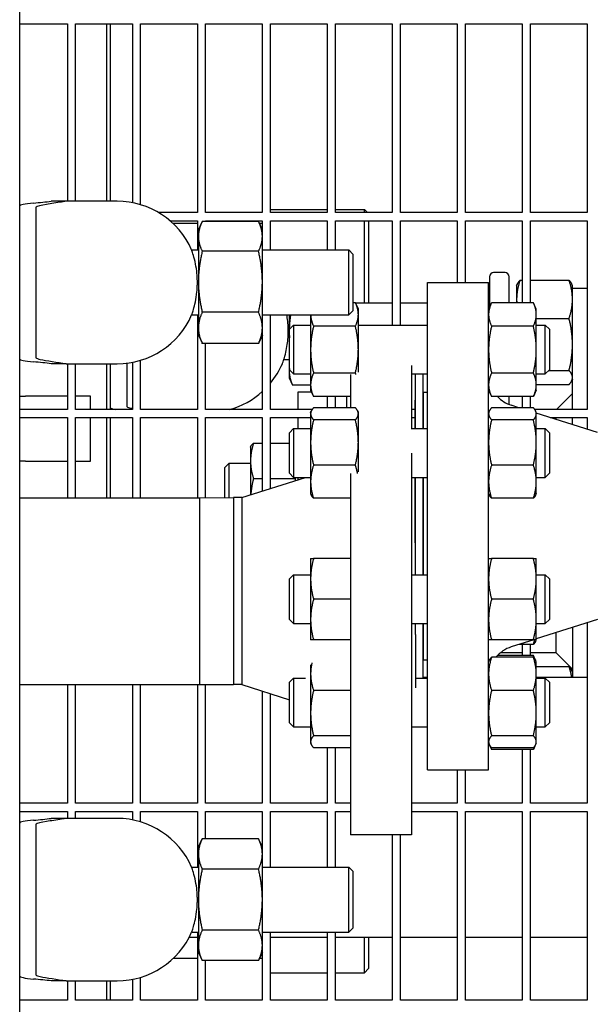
# Model space of a CAD drawing. Header units: inches. Extents: x 18 to 846, y -44 to 561.
# Tile 608 of 637: x 532.71 to 541.51, y 458.73 to 473.88. Entities that reach past the tile are written whole.
import ezdxf

# ---------------------------------------------------------------- set-up
doc = ezdxf.new("R2010")
doc.units = ezdxf.units.IN
doc.header["$LTSCALE"] = 24
doc.header["$MEASUREMENT"] = 0
doc.layers.add('Visible (ANSI)', color=7, linetype='Continuous', lineweight=30)

msp = doc.modelspace()

# ---------------------------------------------------------------- linework, layer by layer
at = {"layer": 'Visible (ANSI)'}
for p, q in [((532.71228, 455.14918), (532.71228, 475.0241)), ((532.71228, 473.81918), (533.44593, 473.81918)), ((533.44593, 473.81918), (533.44593, 471.08668)), ((533.57093, 471.08668), (533.57093, 473.81918)), ((533.57093, 473.81918), (534.44593, 473.81918)), ((534.0477, 473.81917), (534.0477, 471.08666)), ((534.1102, 471.08666), (534.1102, 473.81918)), ((534.44593, 473.81918), (534.44593, 471.06465)), ((534.57093, 471.03413), (534.57093, 473.81918)), ((534.57093, 473.81918), (535.44593, 473.81918)), ((535.44593, 473.81918), (535.44593, 470.91293)), ((535.57093, 470.91293), (535.57093, 473.81918)), ((535.57093, 473.81918), (536.44593, 473.81918)), ((536.44593, 473.81918), (536.44593, 470.91293)), ((536.57093, 470.91293), (536.57093, 473.81918)), ((536.57093, 473.81918), (537.44593, 473.81918)), ((537.44593, 473.81918), (537.44593, 470.91293)), ((537.57093, 470.91293), (537.57093, 473.81918)), ((537.57093, 473.81918), (538.44593, 473.81918)), ((538.44593, 473.81918), (538.44593, 470.91293)), ((538.57093, 470.91293), (538.57093, 473.81918)), ((538.57093, 473.81918), (539.44593, 473.81918)), ((539.44593, 473.81918), (539.44593, 470.91293)), ((539.57093, 470.91293), (539.57093, 473.81918)), ((539.57093, 473.81918), (540.44593, 473.81918)), ((540.44593, 473.81918), (540.44593, 470.91293)), ((540.57093, 470.91293), (540.57093, 473.81918)), ((540.57093, 473.81918), (541.44593, 473.81918)), ((541.44593, 473.81918), (541.44593, 470.91293)), ((533.42534, 471.08668), (533.19902, 471.08668)), ((533.96228, 471.08668), (533.42534, 471.08668)), ((534.21228, 471.08668), (533.96228, 471.08668)), ((532.96228, 470.98963), (532.96228, 470.64967)), ((535.44593, 470.91293), (534.84803, 470.91293)), ((536.44593, 470.91293), (535.57093, 470.91293)), ((536.57093, 470.96168), (537.44593, 470.96168)), ((537.44593, 470.91293), (536.57093, 470.91293)), ((537.57093, 470.96168), (538.01716, 470.96168)), ((538.44593, 470.91293), (537.57093, 470.91293)), ((538.01716, 470.91293), (538.01716, 470.96168)), ((538.06591, 470.91293), (538.01716, 470.96168)), ((539.44593, 470.91293), (538.57093, 470.91293)), ((540.44593, 470.91293), (539.57093, 470.91293)), ((541.44593, 470.91293), (540.57093, 470.91293)), ((535.02322, 470.78793), (535.44593, 470.78793)), ((535.44593, 470.78793), (535.44593, 470.33668)), ((535.46228, 470.64918), (535.51765, 470.76794)), ((536.38766, 470.7748), (535.52089, 470.7748)), ((535.57093, 470.7748), (535.57093, 470.78793)), ((535.57093, 470.78793), (536.44593, 470.78793)), ((536.44628, 470.64918), (536.3909, 470.76794)), ((536.44593, 470.78793), (536.44593, 470.64993)), ((536.57093, 470.33668), (536.57093, 470.78793)), ((536.57093, 470.78793), (537.44593, 470.78793)), ((537.44593, 470.78793), (537.44593, 470.33668)), ((537.57093, 470.33668), (537.57093, 470.78793)), ((537.57093, 470.78793), (538.44593, 470.78793)), ((538.01716, 469.52418), (538.01716, 470.78793)), ((538.07966, 470.78793), (538.07966, 469.52418)), ((538.44593, 470.78793), (538.44593, 469.17789)), ((538.57093, 469.17789), (538.57093, 470.78793)), ((538.57093, 470.78793), (539.44593, 470.78793)), ((539.44593, 470.78793), (539.44593, 469.83668)), ((539.57093, 469.83668), (539.57093, 470.78793)), ((539.57093, 470.78793), (540.44593, 470.78793)), ((540.44593, 470.78793), (540.44593, 469.52458)), ((540.57093, 469.52458), (540.57093, 470.78793)), ((540.57093, 470.78793), (541.44593, 470.78793)), ((541.44593, 470.78793), (541.44593, 467.88168)), ((532.96228, 470.64967), (532.96228, 469.02369)), ((535.44593, 470.74418), (535.07189, 470.74418)), ((535.46228, 470.64918), (535.46228, 470.54557)), ((536.44593, 470.74291), (536.40204, 470.74406)), ((536.44628, 470.54557), (536.44628, 470.64918)), ((535.46228, 470.54557), (535.46228, 469.84729)), ((536.44628, 469.84729), (536.44628, 470.54557)), ((535.35792, 470.33668), (535.46228, 470.33668)), ((536.38766, 470.31635), (535.52089, 470.31635)), ((536.44628, 470.33668), (537.77478, 470.33668)), ((537.77478, 469.33668), (537.77478, 470.33668)), ((537.83728, 470.27418), (537.77478, 470.33668)), ((537.83728, 470.27418), (537.83728, 469.39918)), ((535.46228, 469.84729), (535.46228, 469.1384)), ((536.44628, 469.1384), (536.44628, 469.84729)), ((539.94343, 469.92543), (539.94343, 469.46006)), ((540.18093, 469.98793), (540.00593, 469.98793)), ((540.24343, 469.52461), (540.24343, 469.92543)), ((540.4113, 469.86963), (540.44593, 469.86963)), ((540.57093, 469.86963), (541.16656, 469.86963)), ((538.98843, 462.33668), (538.98843, 469.83668)), ((538.98843, 469.83668), (539.92843, 469.83668)), ((539.92843, 462.33668), (539.92843, 469.83668)), ((540.35943, 469.78669), (540.37126, 469.81206)), ((540.35943, 469.78669), (540.35943, 469.5761)), ((541.21843, 469.78669), (541.2066, 469.81206)), ((541.21843, 469.68562), (541.21843, 469.78669)), ((541.44593, 469.74242), (541.21843, 469.74242)), ((540.35943, 469.5761), (540.35943, 469.52458)), ((541.21843, 469.44953), (541.21843, 469.68562)), ((537.83728, 469.39918), (537.77478, 469.33668)), ((537.87834, 469.52458), (537.83728, 469.52458)), ((537.92343, 469.42789), (537.87834, 469.52458)), ((537.87853, 469.52418), (538.44593, 469.52418)), ((537.92343, 469.34415), (537.92343, 469.42789)), ((538.57093, 469.52418), (538.98843, 469.52418)), ((539.92843, 469.42789), (539.97352, 469.52458)), ((540.61734, 469.52458), (539.97352, 469.52458)), ((540.66243, 469.42789), (540.61734, 469.52458)), ((540.66243, 469.34415), (540.66243, 469.42789)), ((541.21843, 467.88168), (541.21843, 469.44953)), ((535.35792, 469.33668), (535.46228, 469.33668)), ((535.44593, 469.33668), (535.44593, 467.88168)), ((536.38766, 469.37823), (535.52089, 469.37823)), ((536.44628, 469.33668), (537.77478, 469.33668)), ((536.57093, 467.88168), (536.57093, 469.33668)), ((536.8602, 469.33668), (536.8602, 469.08668)), ((537.18943, 469.33668), (537.18943, 468.80289)), ((537.92343, 468.80289), (537.92343, 469.34415)), ((540.66243, 468.80289), (540.66243, 469.34415)), ((540.66243, 469.28257), (541.16656, 469.28257)), ((535.46228, 469.1384), (535.46228, 469.02418)), ((536.44628, 469.02418), (536.44628, 469.1384)), ((536.8602, 469.08668), (536.8602, 468.46401)), ((536.86343, 469.11539), (536.92593, 469.17789)), ((536.86343, 468.49039), (536.86343, 469.11539)), ((536.92593, 469.17789), (536.92593, 468.42789)), ((536.92593, 469.17789), (537.18943, 469.17789)), ((537.87834, 469.16373), (537.23452, 469.16373)), ((537.92343, 469.17789), (538.98843, 469.17789)), ((540.61734, 469.16373), (539.97352, 469.16373)), ((540.66243, 469.17789), (540.80093, 469.17789)), ((540.80093, 468.42789), (540.80093, 469.17789)), ((540.86343, 469.11539), (540.80093, 469.17789)), ((540.86343, 469.11539), (540.86343, 468.49039)), ((532.96228, 469.02369), (532.96228, 468.68373)), ((535.46228, 469.02418), (535.51765, 468.90543)), ((536.44628, 469.02418), (536.3909, 468.90543)), ((536.44593, 469.02344), (536.44593, 467.88168)), ((536.38766, 468.89857), (535.52089, 468.89857)), ((535.57093, 467.88168), (535.57093, 468.89857)), ((537.18943, 468.80289), (537.18943, 468.26162)), ((537.92343, 468.45647), (537.92343, 468.80289)), ((540.66243, 468.26162), (540.66243, 468.80289)), ((534.57093, 467.88168), (534.57093, 468.63924)), ((536.77737, 468.64918), (536.8602, 468.64918)), ((533.42534, 468.58668), (533.19902, 468.58668)), ((533.42534, 468.58668), (533.96228, 468.58668)), ((533.44593, 468.58668), (533.44593, 467.88168)), ((533.57093, 467.88168), (533.57093, 468.58668)), ((533.96228, 468.58668), (534.21228, 468.58668)), ((534.0477, 468.58665), (534.0477, 467.88168)), ((534.1102, 468.42871), (534.1102, 468.58668)), ((534.3602, 468.59547), (534.3602, 468.27369)), ((534.44593, 468.60871), (534.44593, 467.88168)), ((536.86343, 468.49039), (536.92593, 468.42789)), ((538.74343, 468.56088), (538.74343, 467.57626)), ((540.86343, 468.49039), (540.80093, 468.42789)), ((540.85367, 468.48063), (541.16656, 468.48063)), ((534.1102, 467.88168), (534.1102, 468.42868)), ((536.8602, 468.46401), (536.8602, 468.36768)), ((536.8602, 468.36768), (536.91207, 468.25645)), ((536.92593, 468.42789), (537.18943, 468.42789)), ((537.87834, 468.44204), (537.23452, 468.44204)), ((537.80343, 468.42166), (537.80343, 467.90887)), ((538.74343, 468.42789), (538.98843, 468.42789)), ((538.80343, 467.58677), (538.80343, 468.42789)), ((538.92343, 467.58677), (538.92343, 468.42789)), ((540.61734, 468.44204), (539.97352, 468.44204)), ((540.66243, 468.42789), (540.80093, 468.42789)), ((541.21843, 468.34869), (541.2066, 468.32333)), ((534.3602, 468.27369), (534.3602, 467.93373)), ((537.18943, 468.25645), (536.91207, 468.25645)), ((537.18943, 468.26162), (537.18943, 468.17789)), ((537.18943, 468.17789), (537.23452, 468.0812)), ((539.92843, 468.17789), (539.97352, 468.0812)), ((540.66243, 468.17789), (540.61734, 468.0812)), ((540.66243, 468.26575), (541.16656, 468.26575)), ((540.66243, 468.17789), (540.66243, 468.26162)), ((532.71228, 468.08668), (532.80343, 468.08668)), ((533.44593, 468.08668), (532.80343, 468.08668)), ((533.80343, 468.08668), (533.57093, 468.08668)), ((533.80343, 467.88168), (533.80343, 468.08668)), ((536.99343, 468.14668), (536.99343, 467.88168)), ((537.20398, 468.14668), (536.99343, 468.14668)), ((537.80343, 468.0812), (537.23452, 468.0812)), ((537.44593, 468.0812), (537.44593, 467.90887)), ((537.57093, 467.90887), (537.57093, 468.0812)), ((537.74343, 468.0812), (537.74343, 467.90887)), ((538.79843, 467.58677), (538.79843, 468.02668)), ((538.79843, 468.02668), (538.80343, 468.02668)), ((538.92343, 468.02668), (538.92843, 468.02668)), ((538.92843, 467.58677), (538.92843, 468.14668)), ((538.92843, 468.14668), (538.98843, 468.14668)), ((540.61734, 468.0812), (539.97352, 468.0812)), ((540.24343, 467.95832), (540.24343, 468.08125)), ((540.44593, 468.0812), (540.44593, 467.90887)), ((540.57093, 467.90887), (540.57093, 468.0812)), ((540.97089, 467.88168), (541.21843, 468.12922)), ((533.44593, 467.88168), (532.71228, 467.88168)), ((534.44593, 467.88168), (533.57093, 467.88168)), ((535.44593, 467.88168), (534.57093, 467.88168)), ((536.44593, 467.88168), (535.57093, 467.88168)), ((537.21289, 467.88168), (536.57093, 467.88168)), ((537.87834, 467.90887), (537.23452, 467.90887)), ((538.79843, 467.88168), (538.74343, 467.88168)), ((540.61734, 467.90887), (539.97352, 467.90887)), ((540.39511, 467.90887), (540.27745, 467.94613)), ((541.44593, 467.88168), (540.63896, 467.88168)), ((532.71228, 467.75668), (533.44593, 467.75668)), ((533.44593, 467.75668), (533.44593, 466.52418)), ((533.57093, 466.52418), (533.57093, 467.75668)), ((533.57093, 467.75668), (534.44593, 467.75668)), ((533.80343, 467.08668), (533.80343, 467.75668)), ((534.0477, 467.75668), (534.0477, 466.52416)), ((534.1102, 466.52416), (534.1102, 467.75668)), ((534.44593, 467.75668), (534.44593, 466.52418)), ((534.57093, 466.52418), (534.57093, 467.75668)), ((534.57093, 467.75668), (535.44593, 467.75668)), ((535.44593, 467.75668), (535.44593, 466.52418)), ((535.57093, 466.52461), (535.57093, 467.75668)), ((535.57093, 467.75668), (536.44593, 467.75668)), ((536.44593, 467.75668), (536.44593, 466.62672)), ((536.57093, 466.66631), (536.57093, 467.75668)), ((536.57093, 467.75668), (537.18943, 467.75668)), ((536.99343, 467.75668), (536.99343, 467.58677)), ((537.18943, 467.83677), (537.19971, 467.85882)), ((537.18943, 467.83677), (537.18943, 467.81548)), ((537.18943, 467.81548), (537.18943, 467.37353)), ((537.87834, 467.72208), (537.23452, 467.72208)), ((537.92343, 467.83677), (537.91315, 467.85882)), ((537.92343, 467.81548), (537.92343, 467.83677)), ((537.92343, 467.37353), (537.92343, 467.81548)), ((538.74343, 467.75668), (538.79843, 467.75668)), ((539.92843, 467.83677), (539.93871, 467.85882)), ((540.61734, 467.72208), (539.97352, 467.72208)), ((540.66243, 467.83677), (540.65215, 467.85882)), ((540.66243, 467.81548), (540.66243, 467.83677)), ((541.60176, 467.52668), (540.66243, 467.8242)), ((540.66243, 467.37353), (540.66243, 467.81548)), ((540.8756, 467.75668), (541.44593, 467.75668)), ((540.96843, 467.72728), (540.96843, 467.75668)), ((541.21843, 467.6481), (541.21843, 467.75668)), ((541.44593, 467.75668), (541.44593, 467.57604)), ((536.86343, 467.52427), (536.92593, 467.58677)), ((536.92593, 467.58677), (536.92593, 466.83677)), ((536.92593, 467.58677), (537.18943, 467.58677)), ((538.74343, 467.58677), (538.98843, 467.58677)), ((540.66243, 467.58677), (540.80093, 467.58677)), ((540.80093, 466.83677), (540.80093, 467.58677)), ((540.86343, 467.52427), (540.80093, 467.58677)), ((536.86343, 466.89927), (536.86343, 467.52427)), ((540.86343, 467.52427), (540.86343, 466.89927)), ((536.26443, 467.30267), (536.27008, 467.31479)), ((536.26443, 467.30267), (536.26443, 467.08929)), ((536.30952, 467.36082), (536.44593, 467.36082)), ((536.57093, 467.36082), (536.86343, 467.36082)), ((537.18943, 467.37353), (537.18943, 466.76983)), ((537.92343, 466.9222), (537.92343, 467.37353)), ((540.66243, 466.76983), (540.66243, 467.37353)), ((538.74343, 467.20965), (538.74343, 461.33668)), ((532.80343, 467.08668), (532.71228, 467.08668)), ((532.80343, 467.08668), (533.44593, 467.08668)), ((533.57093, 467.08668), (533.80343, 467.08668)), ((535.86843, 466.99017), (535.93093, 467.05267)), ((535.86843, 466.52605), (535.86843, 466.99017)), ((535.93093, 467.05267), (535.93093, 466.52635)), ((536.26443, 467.05267), (535.93093, 467.05267)), ((536.26443, 467.08929), (536.26443, 466.56923)), ((537.87834, 467.02499), (537.23452, 467.02499)), ((540.61734, 467.02499), (539.97352, 467.02499)), ((536.1301, 466.52668), (537.10912, 466.83677)), ((536.30952, 466.81775), (536.44593, 466.81775)), ((536.57093, 466.81775), (536.95334, 466.81775)), ((536.86343, 466.89927), (536.92593, 466.83677)), ((536.92593, 466.83677), (537.18943, 466.83677)), ((536.99343, 466.83677), (536.99343, 466.80013)), ((537.80343, 466.89621), (537.80343, 461.33668)), ((538.74343, 466.83677), (538.98843, 466.83677)), ((538.79843, 465.82668), (538.79843, 466.83677)), ((538.80343, 465.33659), (538.80343, 466.83677)), ((538.92343, 465.33659), (538.92343, 466.83677)), ((538.92843, 465.33659), (538.92843, 466.83677)), ((540.66243, 466.83677), (540.80093, 466.83677)), ((540.86343, 466.89927), (540.80093, 466.83677)), ((537.18943, 466.76983), (537.18943, 466.58677)), ((540.66243, 466.58677), (540.66243, 466.76983)), ((532.71228, 466.52418), (535.48199, 466.52418)), ((535.48199, 466.52418), (535.99986, 466.52668)), ((535.48199, 463.64918), (535.48199, 466.52418)), ((535.48199, 465.08668), (535.48199, 466.52418)), ((536.1301, 466.52668), (535.99986, 466.52668)), ((535.99986, 466.52668), (535.99986, 463.64668)), ((535.99986, 466.52668), (535.99986, 465.08668)), ((536.1301, 466.52668), (536.1301, 463.64668)), ((537.18943, 466.58677), (537.19971, 466.56472)), ((537.80343, 466.51468), (537.23452, 466.51468)), ((539.92843, 466.58677), (539.93871, 466.56472)), ((540.61734, 466.51468), (539.97352, 466.51468)), ((540.66243, 466.58677), (540.65215, 466.56472)), ((537.18943, 465.58659), (537.18943, 465.27409)), ((537.80343, 465.58659), (537.23452, 465.58659)), ((540.61734, 465.58659), (539.97352, 465.58659)), ((540.66243, 465.27409), (540.66243, 465.58659)), ((536.86343, 465.27409), (536.92593, 465.33659)), ((536.92593, 465.33659), (536.92593, 464.58659)), ((536.92593, 465.33659), (537.18943, 465.33659)), ((538.74343, 465.33659), (538.98843, 465.33659)), ((540.66243, 465.33659), (540.80093, 465.33659)), ((540.80093, 464.58659), (540.80093, 465.33659)), ((540.86343, 465.27409), (540.80093, 465.33659)), ((536.86343, 464.64909), (536.86343, 465.27409)), ((537.18943, 465.27409), (537.18943, 464.64909)), ((540.66243, 464.64909), (540.66243, 465.27409)), ((540.86343, 465.27409), (540.86343, 464.64909)), ((535.48199, 463.64918), (535.48199, 465.08668)), ((535.99986, 465.08668), (535.99986, 463.64668)), ((537.80343, 464.96159), (537.23452, 464.96159)), ((540.61734, 464.96159), (539.97352, 464.96159)), ((536.86343, 464.64909), (536.92593, 464.58659)), ((536.92593, 464.58659), (537.18943, 464.58659)), ((537.18943, 464.64909), (537.18943, 464.33659)), ((538.74343, 464.58659), (538.98843, 464.58659)), ((538.80343, 464.41887), (538.80343, 464.58659)), ((538.92343, 463.74548), (538.92343, 464.58659)), ((538.92843, 464.02668), (538.92843, 464.58659)), ((540.66243, 464.33659), (540.66243, 464.64909)), ((541.60176, 464.64668), (540.66243, 464.34916)), ((540.66243, 464.58659), (540.80093, 464.58659)), ((540.86343, 464.64909), (540.80093, 464.58659)), ((541.44593, 464.59733), (541.44593, 461.81918)), ((538.80343, 464.41887), (538.80343, 463.59761)), ((540.96843, 464.13668), (540.96843, 464.44609)), ((541.21843, 464.52527), (541.21843, 463.75668)), ((537.80343, 464.33659), (537.23452, 464.33659)), ((540.61734, 464.33659), (539.97352, 464.33659)), ((540.62274, 464.33659), (540.27745, 464.22723)), ((540.61734, 464.2645), (540.39511, 464.2645)), ((540.44593, 464.2645), (540.44593, 464.09216)), ((540.57093, 464.09216), (540.57093, 464.2645)), ((540.66243, 464.33659), (540.65215, 464.31455)), ((538.92343, 464.14668), (538.92843, 464.14668)), ((538.92843, 464.13668), (538.92343, 464.13668)), ((540.61734, 464.09216), (540.06331, 464.09216)), ((540.44593, 464.13668), (540.11076, 464.13668)), ((540.96843, 464.13668), (540.57093, 464.13668)), ((540.65215, 464.01752), (540.61734, 464.09216)), ((540.96843, 464.13668), (541.21843, 463.88668)), ((537.18943, 463.94853), (537.18943, 463.81242)), ((538.92843, 464.02668), (538.98843, 464.02668)), ((539.92843, 463.99548), (539.93871, 464.01752)), ((540.61734, 464.06757), (539.97352, 464.06757)), ((540.66243, 463.99548), (540.65215, 464.01752)), ((540.66243, 463.81242), (540.66243, 463.99548)), ((537.18943, 463.81242), (537.18943, 463.20871)), ((540.66243, 463.92287), (541.16656, 463.92287)), ((540.66243, 463.20871), (540.66243, 463.81242)), ((541.21843, 463.83993), (541.2066, 463.86529)), ((532.71228, 463.64918), (535.48199, 463.64918)), ((533.44593, 463.64918), (533.44593, 461.81918)), ((533.57093, 461.81918), (533.57093, 463.64918)), ((534.44593, 463.64918), (534.44593, 461.81918)), ((534.57093, 461.81918), (534.57093, 463.64918)), ((535.44593, 463.64918), (535.44593, 461.81918)), ((535.48199, 463.64918), (535.99986, 463.64668)), ((535.57093, 461.81918), (535.57093, 463.64875)), ((536.1301, 463.64668), (535.99986, 463.64668)), ((536.1301, 463.64668), (536.86343, 463.41441)), ((536.86343, 463.68298), (536.92593, 463.74548)), ((536.86343, 463.05798), (536.86343, 463.68298)), ((536.92593, 463.74548), (536.92593, 462.99548)), ((536.92593, 463.74548), (537.11078, 463.74548)), ((538.80343, 463.74548), (538.98843, 463.74548)), ((538.98843, 463.75668), (538.92343, 463.75668)), ((541.44593, 463.75668), (540.66243, 463.75668)), ((540.66243, 463.74548), (540.80093, 463.74548)), ((540.80093, 462.99548), (540.80093, 463.74548)), ((540.86343, 463.68298), (540.80093, 463.74548)), ((540.86343, 463.68298), (540.86343, 463.05798)), ((536.44593, 463.54665), (536.44593, 461.81918)), ((536.57093, 461.81918), (536.57093, 463.50706)), ((537.80343, 463.55726), (537.23452, 463.55726)), ((540.61734, 463.55726), (539.97352, 463.55726)), ((537.18943, 463.20871), (537.18943, 462.76677)), ((540.66243, 462.76677), (540.66243, 463.20871)), ((536.86343, 463.05798), (536.92593, 462.99548)), ((540.86343, 463.05798), (540.80093, 462.99548)), ((536.92593, 462.99548), (537.18943, 462.99548)), ((538.74343, 462.99548), (538.98843, 462.99548)), ((540.66243, 462.99548), (540.80093, 462.99548)), ((537.18943, 462.76677), (537.18943, 462.74548)), ((537.18943, 462.74548), (537.19971, 462.72343)), ((537.80343, 462.86017), (537.23452, 462.86017)), ((539.92843, 462.74548), (539.93871, 462.72343)), ((539.93871, 462.72343), (539.97352, 462.64879)), ((540.61734, 462.86017), (539.97352, 462.86017)), ((540.65215, 462.72343), (540.61734, 462.64879)), ((540.66243, 462.74548), (540.65215, 462.72343)), ((540.66243, 462.74548), (540.66243, 462.76677)), ((537.80343, 462.67338), (537.23452, 462.67338)), ((537.44593, 462.67338), (537.44593, 461.81918)), ((537.57093, 461.81918), (537.57093, 462.67338)), ((540.61734, 462.67338), (539.97352, 462.67338)), ((540.61734, 462.64879), (539.97352, 462.64879)), ((540.44593, 462.64879), (540.44593, 461.81918)), ((540.57093, 461.81918), (540.57093, 462.64879)), ((538.98843, 462.33668), (539.92843, 462.33668)), ((539.44593, 462.33668), (539.44593, 461.81918)), ((539.57093, 461.81918), (539.57093, 462.33668)), ((533.44593, 461.81918), (532.71228, 461.81918)), ((534.44593, 461.81918), (533.57093, 461.81918)), ((535.44593, 461.81918), (534.57093, 461.81918)), ((536.44593, 461.81918), (535.57093, 461.81918)), ((537.44593, 461.81918), (536.57093, 461.81918)), ((537.80343, 461.81918), (537.57093, 461.81918)), ((539.44593, 461.81918), (538.74343, 461.81918)), ((540.44593, 461.81918), (539.57093, 461.81918)), ((541.44593, 461.81918), (540.57093, 461.81918)), ((532.71228, 461.69418), (533.44593, 461.69418)), ((533.44593, 461.69418), (533.44593, 461.58668)), ((533.57093, 461.58668), (533.57093, 461.69418)), ((533.57093, 461.69418), (534.44593, 461.69418)), ((534.44593, 461.69418), (534.44593, 461.56465)), ((534.57093, 461.53413), (534.57093, 461.69418)), ((534.57093, 461.69418), (535.44593, 461.69418)), ((535.44593, 461.69418), (535.44593, 460.83668)), ((535.57093, 461.27488), (535.57093, 461.69418)), ((535.57093, 461.69418), (536.44593, 461.69418)), ((536.44593, 461.69418), (536.44593, 461.14993)), ((536.57093, 460.83668), (536.57093, 461.69418)), ((536.57093, 461.69418), (537.44593, 461.69418)), ((537.44593, 461.69418), (537.44593, 460.83668)), ((537.57093, 460.83668), (537.57093, 461.69418)), ((537.57093, 461.69418), (537.80343, 461.69418)), ((538.74343, 461.69418), (539.44593, 461.69418)), ((539.44593, 461.69418), (539.44593, 458.78793)), ((539.57093, 458.78793), (539.57093, 461.69418)), ((539.57093, 461.69418), (540.44593, 461.69418)), ((540.44593, 461.69418), (540.44593, 458.78793)), ((540.57093, 458.78793), (540.57093, 461.69418)), ((540.57093, 461.69418), (541.44593, 461.69418)), ((541.44593, 461.69418), (541.44593, 458.78793)), ((533.42534, 461.58668), (533.19902, 461.58668)), ((533.96228, 461.58668), (533.42534, 461.58668)), ((534.21228, 461.58668), (533.96228, 461.58668)), ((532.96228, 461.48963), (532.96228, 461.14967)), ((535.46228, 461.14918), (535.52089, 461.27488)), ((536.38766, 461.27488), (535.52089, 461.27488)), ((536.44628, 461.14918), (536.38766, 461.27488)), ((538.74343, 461.33668), (537.80343, 461.33668)), ((538.44593, 461.33668), (538.44593, 458.78793)), ((538.57093, 458.78793), (538.57093, 461.33668)), ((532.96228, 461.14967), (532.96228, 459.52369)), ((535.46228, 461.14918), (535.46228, 461.04033)), ((536.44628, 461.04033), (536.44628, 461.14918)), ((535.46228, 461.04033), (535.46228, 460.33668)), ((536.44628, 460.33668), (536.44628, 461.04033)), ((535.35792, 460.83668), (535.46228, 460.83668)), ((536.38766, 460.80578), (535.52089, 460.80578)), ((536.44628, 460.83668), (537.77478, 460.83668)), ((537.77478, 459.83668), (537.77478, 460.83668)), ((537.83728, 460.77418), (537.77478, 460.83668)), ((537.83728, 460.77418), (537.83728, 459.89918)), ((535.46228, 460.33668), (535.46228, 459.63304)), ((536.44628, 459.63304), (536.44628, 460.33668)), ((536.38766, 459.86759), (535.52089, 459.86759)), ((537.83728, 459.89918), (537.77478, 459.83668)), ((535.31957, 459.75668), (535.44593, 459.75668)), ((535.35792, 459.83668), (535.46228, 459.83668)), ((535.44593, 459.83668), (535.44593, 458.78793)), ((536.44628, 459.83668), (537.77478, 459.83668)), ((536.57093, 458.78793), (536.57093, 459.83668)), ((536.57093, 459.75668), (537.44593, 459.75668)), ((537.44593, 459.83668), (537.44593, 458.78793)), ((537.57093, 458.78793), (537.57093, 459.83668)), ((537.57093, 459.75668), (538.44593, 459.75668)), ((538.01716, 459.21168), (538.01716, 459.75668)), ((538.07966, 459.75668), (538.07966, 459.27418)), ((538.57093, 459.75668), (539.44593, 459.75668)), ((539.57093, 459.75668), (540.44593, 459.75668)), ((540.57093, 459.75668), (541.44593, 459.75668)), ((535.46228, 459.63304), (535.46228, 459.52418)), ((536.44628, 459.52418), (536.44628, 459.63304)), ((532.96228, 459.52369), (532.96228, 459.18373)), ((535.44593, 459.42918), (535.07189, 459.42918)), ((535.46228, 459.52418), (535.52089, 459.39849)), ((536.38766, 459.39849), (535.52089, 459.39849)), ((535.57093, 458.78793), (535.57093, 459.39849)), ((536.44628, 459.52418), (536.38766, 459.39849)), ((536.44593, 459.43046), (536.40204, 459.42931)), ((536.44593, 459.52344), (536.44593, 458.78793)), ((538.07966, 459.27418), (538.01716, 459.21168)), ((533.42534, 459.08668), (533.19902, 459.08668)), ((533.42534, 459.08668), (533.96228, 459.08668)), ((533.44593, 459.08668), (533.44593, 458.78793)), ((533.57093, 458.78793), (533.57093, 459.08668)), ((533.96228, 459.08668), (534.21228, 459.08668)), ((534.0477, 459.0867), (534.0477, 458.78796)), ((534.1102, 458.78797), (534.1102, 459.0867)), ((534.44593, 459.10871), (534.44593, 458.78793)), ((534.57093, 458.78793), (534.57093, 459.13924)), ((536.57093, 459.21168), (537.44593, 459.21168)), ((537.57093, 459.21168), (538.01716, 459.21168)), ((533.44593, 458.78793), (532.71228, 458.78793)), ((534.44593, 458.78793), (533.57093, 458.78793)), ((535.44593, 458.78793), (534.57093, 458.78793)), ((536.44593, 458.78793), (535.57093, 458.78793)), ((537.44593, 458.78793), (536.57093, 458.78793)), ((538.44593, 458.78793), (537.57093, 458.78793)), ((539.44593, 458.78793), (538.57093, 458.78793)), ((540.44593, 458.78793), (539.57093, 458.78793)), ((541.44593, 458.78793), (540.57093, 458.78793))]:
    msp.add_line(p, q, dxfattribs=at)
for centre, radius, start, end in [((534.21228, 469.83668), 1.25, 23.578178, 90), ((540.00593, 469.92543), 0.0625, 90, 180), ((540.18093, 469.92543), 0.0625, 0, 90), ((534.21228, 469.83668), 1.25, 270, 336.421822), ((535.6102, 469.08668), 1.25, 320.226796, 336.421822), ((535.6102, 469.08668), 1.25, 285.420571, 311.957779), ((540.42843, 468.4228), 0.5, 223.093605, 252.425284), ((540.42843, 463.75057), 0.5, 107.574716, 140.653371), ((534.21228, 460.33668), 1.25, 23.578178, 90), ((534.21228, 460.33668), 1.25, 270, 336.421822)]:
    msp.add_arc(centre, radius, start, end, dxfattribs=at)
for centre, major_axis, start_param, end_param in [((534.71228, 471.01549), (2, 0), 2.67410629, 3.14159265), ((524.31228, 471.26659), (-9.65, 0), 2.67410629, 2.74119564), ((534.71228, 468.65788), (-2, 0), 0, 0.46748636), ((524.31228, 468.40678), (9.65, 0), 0.40039701, 0.46748636), ((536.1102, 467.90788), (-2, 0), 0, 0.27740946), ((534.71228, 461.51549), (2, 0), 2.67410629, 3.14159265), ((524.31228, 461.76659), (-9.65, 0), 2.67410629, 2.74119564), ((534.71228, 459.15788), (-2, 0), 0, 0.46748636), ((524.31228, 458.90678), (9.65, 0), 0.40039701, 0.46748636)]:
    msp.add_ellipse(centre, major_axis=major_axis, ratio=0.04782887, start_param=start_param, end_param=end_param, dxfattribs=at)
for points, knots in [([(533.42534, 471.08668), (533.40369, 471.0828), (533.38067, 471.07894), (533.27915, 471.06254), (533.19463, 471.05042), (533.04171, 471.02497), (532.97586, 471.01142), (532.96414, 470.99814)], [17.24883005, 17.24883005, 17.24883005, 17.24883005, 17.85490991, 17.85490991, 19.83059007, 19.83059007, 22.11128903, 22.11128903, 22.11128903, 22.11128903]), ([(535.35792, 469.33668), (535.35792, 469.33668), (535.36051, 469.34348), (535.37039, 469.3714), (535.37802, 469.39365), (535.396, 469.45393), (535.40639, 469.49289), (535.42536, 469.58394), (535.43374, 469.63587), (535.4419, 469.71856), (535.44388, 469.74634), (535.4459, 469.7946), (535.44634, 469.81482), (535.44638, 469.85492), (535.446, 469.87474), (535.44417, 469.9217), (535.44237, 469.94861), (535.43503, 470.02681), (535.42761, 470.07568), (535.40849, 470.17294), (535.39636, 470.21852), (535.37502, 470.28945), (535.36606, 470.31441), (535.35912, 470.33349), (535.35795, 470.33669), (535.35795, 470.33669)], [-8.06285876, -8.06285876, -8.06285876, -8.06285876, -7.69970356, -7.69970356, -7.3009728, -7.3009728, -6.86791992, -6.86791992, -6.42313067, -6.42313067, -6.20646758, -6.20646758, -6.05214122, -6.05214122, -5.9009195, -5.9009195, -5.6915643, -5.6915643, -5.27828854, -5.27828854, -4.78026163, -4.78026163, -4.28262045, -4.28262045, -4.03199162, -4.03199162, -4.03199162, -4.03199162]), ([(536.75587, 468.58667), (536.75587, 468.58667), (536.75674, 468.58907), (536.76223, 468.60409), (536.76985, 468.62505), (536.78835, 468.68427), (536.79887, 468.72129), (536.81655, 468.79968), (536.8239, 468.83846), (536.83473, 468.91508), (536.83862, 468.95177), (536.84257, 469.01189), (536.84354, 469.03448), (536.84438, 469.07656), (536.84438, 469.09596), (536.84357, 469.13795), (536.84262, 469.16044), (536.83875, 469.22009), (536.83494, 469.25643), (536.82791, 469.30669), (536.82552, 469.32192), (536.82297, 469.33668)], [-4.03199162, -4.03199162, -4.03199162, -4.03199162, -3.81544401, -3.81544401, -3.35217215, -3.35217215, -2.91184865, -2.91184865, -2.55968512, -2.55968512, -2.26519631, -2.26519631, -2.09159244, -2.09159244, -1.94379012, -1.94379012, -1.77097383, -1.77097383, -1.47957888, -1.47957888, -1.3478, -1.3478, -1.3478, -1.3478]), ([(532.96414, 468.67523), (532.97081, 468.66766), (532.99496, 468.6601), (533.12125, 468.63183), (533.29614, 468.60982), (533.42534, 468.58668)], [0.22095062, 0.22095062, 0.22095062, 0.22095062, 1.4278888, 1.4278888, 4.83429221, 4.83429221, 4.83429221, 4.83429221]), ([(534.36206, 467.92523), (534.36874, 467.91766), (534.39289, 467.9101), (534.43223, 467.90129), (534.43891, 467.89988), (534.44593, 467.89845)], [0.22095063, 0.22095063, 0.22095063, 0.22095063, 1.42788574, 1.42788574, 1.65825903, 1.65825903, 1.65825903, 1.65825903]), ([(533.42534, 461.58668), (533.40369, 461.5828), (533.38067, 461.57894), (533.27915, 461.56254), (533.19463, 461.55042), (533.04171, 461.52497), (532.97586, 461.51142), (532.96414, 461.49814)], [17.24883005, 17.24883005, 17.24883005, 17.24883005, 17.85490991, 17.85490991, 19.83059007, 19.83059007, 22.11128903, 22.11128903, 22.11128903, 22.11128903]), ([(535.35792, 459.83668), (535.35792, 459.83668), (535.36051, 459.84348), (535.37039, 459.8714), (535.37802, 459.89365), (535.396, 459.95393), (535.40639, 459.99289), (535.42536, 460.08394), (535.43374, 460.13587), (535.4419, 460.21856), (535.44388, 460.24634), (535.4459, 460.2946), (535.44634, 460.31482), (535.44638, 460.35492), (535.446, 460.37474), (535.44417, 460.4217), (535.44237, 460.44861), (535.43503, 460.52681), (535.42761, 460.57568), (535.40849, 460.67294), (535.39636, 460.71852), (535.37502, 460.78945), (535.36606, 460.81441), (535.35912, 460.83349), (535.35795, 460.83669), (535.35795, 460.83669)], [-8.06285876, -8.06285876, -8.06285876, -8.06285876, -7.69970356, -7.69970356, -7.3009728, -7.3009728, -6.86791992, -6.86791992, -6.42313067, -6.42313067, -6.20646758, -6.20646758, -6.05214122, -6.05214122, -5.9009195, -5.9009195, -5.6915643, -5.6915643, -5.27828854, -5.27828854, -4.78026163, -4.78026163, -4.28262045, -4.28262045, -4.03199162, -4.03199162, -4.03199162, -4.03199162]), ([(532.96414, 459.17523), (532.97081, 459.16766), (532.99496, 459.1601), (533.12125, 459.13183), (533.29614, 459.10982), (533.42534, 459.08668)], [0.22095062, 0.22095062, 0.22095062, 0.22095062, 1.4278888, 1.4278888, 4.83429221, 4.83429221, 4.83429221, 4.83429221])]:
    msp.add_open_spline(points, degree=3, knots=knots, dxfattribs=at)
for points in [[(532.96414, 470.99814), (532.96286, 470.99669), (532.96228, 470.99386), (532.96228, 470.98963)], [(532.96228, 468.68373), (532.96228, 468.67952), (532.96285, 468.67668), (532.96414, 468.67523)], [(534.3602, 467.93373), (534.3602, 467.92952), (534.36078, 467.92668), (534.36206, 467.92523)], [(532.96414, 461.49814), (532.96286, 461.49669), (532.96228, 461.49386), (532.96228, 461.48963)], [(532.96228, 459.18373), (532.96228, 459.17952), (532.96285, 459.17668), (532.96414, 459.17523)]]:
    msp.add_open_spline(points, degree=3, dxfattribs=at)
for points, weights in [([(535.52089, 470.7748), (535.46228, 470.65196), (535.46228, 470.54557)], [1, 1.0379548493, 1]), ([(536.44628, 470.54557), (536.44628, 470.65196), (536.38766, 470.7748)], [1, 1.0379548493, 1]), ([(535.46228, 470.54557), (535.46228, 470.43919), (535.52089, 470.31635)], [1, 1.0379548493, 1]), ([(536.38766, 470.31635), (536.44628, 470.43919), (536.44628, 470.54557)], [1, 1.0379548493, 1]), ([(535.52089, 470.31635), (535.46228, 470.06498), (535.46228, 469.84729)], [1, 1.0379548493, 1]), ([(536.44628, 469.84729), (536.44628, 470.06498), (536.38766, 470.31635)], [1, 1.0379548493, 1]), ([(535.46228, 469.84729), (535.46228, 469.6296), (535.52089, 469.37823)], [1, 1.0379548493, 1]), ([(536.38766, 469.37823), (536.44628, 469.6296), (536.44628, 469.84729)], [1, 1.0379548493, 1]), ([(540.4113, 469.86963), (540.35943, 469.71233), (540.35943, 469.5761)], [1, 1.0379548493, 1]), ([(540.37126, 469.81206), (540.38395, 469.83928), (540.4113, 469.86963)], [1.01895290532, 1.01965956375, 1]), ([(541.21843, 469.5761), (541.21843, 469.71233), (541.16656, 469.86963)], [1, 1.0379548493, 1]), ([(541.16656, 469.86963), (541.19391, 469.83928), (541.2066, 469.81206)], [1, 1.01965956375, 1.01895290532]), ([(540.35943, 469.5761), (540.35943, 469.55041), (540.36115, 469.52458)], [1, 1.00694584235, 1.011349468]), ([(541.16656, 469.28257), (541.21843, 469.43988), (541.21843, 469.5761)], [1, 1.0379548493, 1]), ([(537.92343, 469.34415), (537.92343, 469.42789), (537.87834, 469.52458)], [1, 1.0379548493, 1]), ([(539.97352, 469.52458), (539.92843, 469.42789), (539.92843, 469.34415)], [1, 1.0379548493, 1]), ([(540.66243, 469.34415), (540.66243, 469.42789), (540.61734, 469.52458)], [1, 1.0379548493, 1]), ([(535.52089, 469.37823), (535.46228, 469.24971), (535.46228, 469.1384)], [1, 1.0379548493, 1]), ([(536.44628, 469.1384), (536.44628, 469.24971), (536.38766, 469.37823)], [1, 1.0379548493, 1]), ([(536.87989, 469.33668), (536.8602, 469.20812), (536.8602, 469.08668)], [1.01785503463, 1.02359262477, 1]), ([(537.18951, 469.33668), (537.1913, 469.2564), (537.23452, 469.16373)], [1.00312710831, 1.03632095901, 1]), ([(537.87834, 469.16373), (537.92343, 469.26042), (537.92343, 469.34415)], [1, 1.0379548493, 1]), ([(539.92843, 469.34415), (539.92843, 469.26042), (539.97352, 469.16373)], [1, 1.0379548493, 1]), ([(540.61734, 469.16373), (540.66243, 469.26042), (540.66243, 469.34415)], [1, 1.0379548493, 1]), ([(541.21843, 468.8816), (541.21843, 469.06769), (541.16656, 469.28257)], [1, 1.0379548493, 1]), ([(535.46228, 469.1384), (535.46228, 469.02709), (535.52089, 468.89857)], [1, 1.0379548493, 1]), ([(536.38766, 468.89857), (536.44628, 469.02709), (536.44628, 469.1384)], [1, 1.0379548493, 1]), ([(536.8602, 469.08668), (536.8602, 469.03691), (536.86343, 468.98666)], [1, 1.00953676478, 1.01428099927]), ([(537.23452, 469.16373), (537.18943, 468.97036), (537.18943, 468.80289)], [1, 1.0379548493, 1]), ([(537.92343, 468.80289), (537.92343, 468.97036), (537.87834, 469.16373)], [1, 1.0379548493, 1]), ([(539.97352, 469.16373), (539.92843, 468.97036), (539.92843, 468.80289)], [1, 1.0379548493, 1]), ([(540.66243, 468.80289), (540.66243, 468.97036), (540.61734, 469.16373)], [1, 1.0379548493, 1]), ([(535.52089, 468.89857), (535.51925, 468.90201), (535.51765, 468.90543)], [1, 1.00102576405, 1.00199608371]), ([(536.3909, 468.90543), (536.38931, 468.90201), (536.38766, 468.89857)], [1.00199608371, 1.00102576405, 1]), ([(537.18943, 468.80289), (537.18943, 468.63542), (537.23452, 468.44204)], [1, 1.0379548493, 1]), ([(537.87834, 468.44204), (537.92343, 468.63542), (537.92343, 468.80289)], [1, 1.0379548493, 1]), ([(539.92843, 468.80289), (539.92843, 468.63542), (539.97352, 468.44204)], [1, 1.0379548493, 1]), ([(540.61734, 468.44204), (540.66243, 468.63542), (540.66243, 468.80289)], [1, 1.0379548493, 1]), ([(541.16656, 468.48063), (541.21843, 468.69551), (541.21843, 468.8816)], [1, 1.0379548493, 1]), ([(536.86343, 468.51402), (536.8602, 468.4889), (536.8602, 468.46401)], [1.01428099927, 1.00953676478, 1]), ([(541.21843, 468.37319), (541.21843, 468.42306), (541.16656, 468.48063)], [1, 1.0379548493, 1]), ([(536.8602, 468.46401), (536.8602, 468.36768), (536.91207, 468.25645)], [1, 1.0379548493, 1]), ([(537.23452, 468.44204), (537.18943, 468.34536), (537.18943, 468.26162)], [1, 1.0379548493, 1]), ([(537.88744, 468.42166), (537.88316, 468.43171), (537.87834, 468.44204)], [1.00703598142, 1.00392359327, 1]), ([(539.97352, 468.44204), (539.92843, 468.34536), (539.92843, 468.26162)], [1, 1.0379548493, 1]), ([(540.66243, 468.26162), (540.66243, 468.34536), (540.61734, 468.44204)], [1, 1.0379548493, 1]), ([(541.16656, 468.26575), (541.21843, 468.32333), (541.21843, 468.37319)], [1, 1.0379548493, 1]), ([(537.18943, 468.26162), (537.18943, 468.17789), (537.23452, 468.0812)], [1, 1.0379548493, 1]), ([(539.92843, 468.26162), (539.92843, 468.17789), (539.97352, 468.0812)], [1, 1.0379548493, 1]), ([(540.61734, 468.0812), (540.66243, 468.17789), (540.66243, 468.26162)], [1, 1.0379548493, 1]), ([(537.23452, 467.90887), (537.18943, 467.85882), (537.18943, 467.81548)], [1, 1.0379548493, 1]), ([(537.92343, 467.81548), (537.92343, 467.85882), (537.87834, 467.90887)], [1, 1.0379548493, 1]), ([(539.97352, 467.90887), (539.92843, 467.85882), (539.92843, 467.81548)], [1, 1.0379548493, 1]), ([(540.66243, 467.81548), (540.66243, 467.85882), (540.61734, 467.90887)], [1, 1.0379548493, 1]), ([(537.18943, 467.81548), (537.18943, 467.77213), (537.23452, 467.72208)], [1, 1.0379548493, 1]), ([(537.23452, 467.72208), (537.18943, 467.5353), (537.18943, 467.37353)], [1, 1.0379548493, 1]), ([(537.87834, 467.72208), (537.92343, 467.77213), (537.92343, 467.81548)], [1, 1.0379548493, 1]), ([(537.92343, 467.37353), (537.92343, 467.5353), (537.87834, 467.72208)], [1, 1.0379548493, 1]), ([(539.92843, 467.81548), (539.92843, 467.77213), (539.97352, 467.72208)], [1, 1.0379548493, 1]), ([(539.97352, 467.72208), (539.92843, 467.5353), (539.92843, 467.37353)], [1, 1.0379548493, 1]), ([(540.61734, 467.72208), (540.66243, 467.77213), (540.66243, 467.81548)], [1, 1.0379548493, 1]), ([(540.66243, 467.37353), (540.66243, 467.5353), (540.61734, 467.72208)], [1, 1.0379548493, 1]), ([(536.30952, 467.36082), (536.26443, 467.21531), (536.26443, 467.08929)], [1, 1.0379548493, 1]), ([(536.27008, 467.31479), (536.28014, 467.33637), (536.30952, 467.36082)], [1.0174265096, 1.0244025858, 1]), ([(537.18943, 467.37353), (537.18943, 467.21177), (537.23452, 467.02499)], [1, 1.0379548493, 1]), ([(537.87834, 467.02499), (537.92343, 467.21177), (537.92343, 467.37353)], [1, 1.0379548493, 1]), ([(539.92843, 467.37353), (539.92843, 467.21177), (539.97352, 467.02499)], [1, 1.0379548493, 1]), ([(540.61734, 467.02499), (540.66243, 467.21177), (540.66243, 467.37353)], [1, 1.0379548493, 1]), ([(536.26443, 467.08929), (536.26443, 466.96326), (536.30952, 466.81775)], [1, 1.0379548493, 1]), ([(537.23452, 467.02499), (537.18943, 466.88825), (537.18943, 466.76983)], [1, 1.0379548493, 1]), ([(537.91175, 466.89621), (537.90068, 466.95723), (537.87834, 467.02499)], [1.01896290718, 1.01845253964, 1]), ([(539.97352, 467.02499), (539.92843, 466.88825), (539.92843, 466.76983)], [1, 1.0379548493, 1]), ([(540.66243, 466.76983), (540.66243, 466.88825), (540.61734, 467.02499)], [1, 1.0379548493, 1]), ([(536.30952, 466.81775), (536.27706, 466.68596), (536.2681, 466.57039)], [1, 1.02703796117, 1.01555376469]), ([(536.95334, 466.81775), (536.95632, 466.82734), (536.95908, 466.83677)], [1, 1.00241669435, 1.00452563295]), ([(536.96007, 466.78956), (536.95685, 466.80351), (536.95334, 466.81775)], [1.00527503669, 1.00285179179, 1]), ([(537.18943, 466.76983), (537.18943, 466.65141), (537.23452, 466.51468)], [1, 1.0379548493, 1]), ([(539.92843, 466.76983), (539.92843, 466.65141), (539.97352, 466.51468)], [1, 1.0379548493, 1]), ([(540.61734, 466.51468), (540.66243, 466.65141), (540.66243, 466.76983)], [1, 1.0379548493, 1]), ([(537.23452, 466.51468), (537.21074, 466.54106), (537.19971, 466.56472)], [1, 1.01965956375, 1.01895290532]), ([(539.97352, 466.51468), (539.94974, 466.54106), (539.93871, 466.56472)], [1, 1.01965956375, 1.01895290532]), ([(540.65215, 466.56472), (540.64112, 466.54106), (540.61734, 466.51468)], [1.01895290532, 1.01965956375, 1]), ([(537.18943, 465.58659), (537.18943, 465.58659), (537.23452, 465.58659)], [1, 1.0379548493, 1]), ([(537.23452, 465.58659), (537.18943, 465.41913), (537.18943, 465.27409)], [1, 1.0379548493, 1]), ([(539.92843, 465.58659), (539.92843, 465.58659), (539.97352, 465.58659)], [1, 1.0379548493, 1]), ([(539.97352, 465.58659), (539.92843, 465.41913), (539.92843, 465.27409)], [1, 1.0379548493, 1]), ([(540.61734, 465.58659), (540.66243, 465.58659), (540.66243, 465.58659)], [1, 1.0379548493, 1]), ([(540.66243, 465.27409), (540.66243, 465.41913), (540.61734, 465.58659)], [1, 1.0379548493, 1]), ([(537.18943, 465.27409), (537.18943, 465.12906), (537.23452, 464.96159)], [1, 1.0379548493, 1]), ([(539.92843, 465.27409), (539.92843, 465.12906), (539.97352, 464.96159)], [1, 1.0379548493, 1]), ([(540.61734, 464.96159), (540.66243, 465.12906), (540.66243, 465.27409)], [1, 1.0379548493, 1]), ([(537.23452, 464.96159), (537.18943, 464.79413), (537.18943, 464.64909)], [1, 1.0379548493, 1]), ([(539.97352, 464.96159), (539.92843, 464.79413), (539.92843, 464.64909)], [1, 1.0379548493, 1]), ([(540.66243, 464.64909), (540.66243, 464.79413), (540.61734, 464.96159)], [1, 1.0379548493, 1]), ([(537.18943, 464.64909), (537.18943, 464.50406), (537.23452, 464.33659)], [1, 1.0379548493, 1]), ([(539.92843, 464.64909), (539.92843, 464.50406), (539.97352, 464.33659)], [1, 1.0379548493, 1]), ([(540.61734, 464.33659), (540.66243, 464.50406), (540.66243, 464.64909)], [1, 1.0379548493, 1]), ([(537.23452, 464.33659), (537.18943, 464.33659), (537.18943, 464.33659)], [1, 1.0379548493, 1]), ([(539.97352, 464.33659), (539.92843, 464.33659), (539.92843, 464.33659)], [1, 1.0379548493, 1]), ([(540.66243, 464.33659), (540.66243, 464.33659), (540.61734, 464.33659)], [1, 1.0379548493, 1]), ([(540.61734, 464.2645), (540.62961, 464.30171), (540.63842, 464.33659)], [1, 1.01005189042, 1.01477953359]), ([(540.65215, 464.31455), (540.64112, 464.29089), (540.61734, 464.2645)], [1.01895290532, 1.01965956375, 1]), ([(540.63842, 464.04118), (540.62961, 464.06585), (540.61734, 464.09216)], [1.01477953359, 1.01005189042, 1]), ([(537.21003, 463.9815), (537.18943, 463.89407), (537.18943, 463.81242)], [1.01647662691, 1.02586645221, 1]), ([(539.97352, 464.06757), (539.92843, 463.93084), (539.92843, 463.81242)], [1, 1.0379548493, 1]), ([(539.93871, 464.01752), (539.94974, 464.04118), (539.97352, 464.06757)], [1.01895290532, 1.01965956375, 1]), ([(540.61734, 464.06757), (540.64112, 464.04118), (540.65215, 464.01752)], [1, 1.01965956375, 1.01895290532]), ([(540.66243, 463.81242), (540.66243, 463.93084), (540.61734, 464.06757)], [1, 1.0379548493, 1]), ([(537.18943, 463.81242), (537.18943, 463.694), (537.23452, 463.55726)], [1, 1.0379548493, 1]), ([(539.92843, 463.81242), (539.92843, 463.694), (539.97352, 463.55726)], [1, 1.0379548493, 1]), ([(540.61734, 463.55726), (540.66243, 463.694), (540.66243, 463.81242)], [1, 1.0379548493, 1]), ([(541.20807, 463.75668), (541.19551, 463.83507), (541.16656, 463.92287)], [1.0187955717, 1.02083513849, 1]), ([(541.16656, 463.92287), (541.19391, 463.89251), (541.2066, 463.86529)], [1, 1.01965956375, 1.01895290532]), ([(537.23452, 463.55726), (537.18943, 463.37048), (537.18943, 463.20871)], [1, 1.0379548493, 1]), ([(539.97352, 463.55726), (539.92843, 463.37048), (539.92843, 463.20871)], [1, 1.0379548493, 1]), ([(540.66243, 463.20871), (540.66243, 463.37048), (540.61734, 463.55726)], [1, 1.0379548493, 1]), ([(537.18943, 463.20871), (537.18943, 463.04695), (537.23452, 462.86017)], [1, 1.0379548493, 1]), ([(539.92843, 463.20871), (539.92843, 463.04695), (539.97352, 462.86017)], [1, 1.0379548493, 1]), ([(540.61734, 462.86017), (540.66243, 463.04695), (540.66243, 463.20871)], [1, 1.0379548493, 1]), ([(537.23452, 462.86017), (537.18943, 462.81012), (537.18943, 462.76677)], [1, 1.0379548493, 1]), ([(537.18943, 462.76677), (537.18943, 462.72343), (537.23452, 462.67338)], [1, 1.0379548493, 1]), ([(539.97352, 462.86017), (539.92843, 462.81012), (539.92843, 462.76677)], [1, 1.0379548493, 1]), ([(539.92843, 462.76677), (539.92843, 462.72343), (539.97352, 462.67338)], [1, 1.0379548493, 1]), ([(540.66243, 462.76677), (540.66243, 462.81012), (540.61734, 462.86017)], [1, 1.0379548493, 1]), ([(540.61734, 462.67338), (540.66243, 462.72343), (540.66243, 462.76677)], [1, 1.0379548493, 1]), ([(539.95244, 462.69977), (539.96124, 462.6751), (539.97352, 462.64879)], [1.01477953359, 1.01005189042, 1]), ([(540.61734, 462.64879), (540.62961, 462.6751), (540.63842, 462.69977)], [1, 1.01005189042, 1.01477953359]), ([(535.52089, 461.27488), (535.46228, 461.14918), (535.46228, 461.04033)], [1, 1.0379548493, 1]), ([(536.44628, 461.04033), (536.44628, 461.14918), (536.38766, 461.27488)], [1, 1.0379548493, 1]), ([(535.46228, 461.04033), (535.46228, 460.93147), (535.52089, 460.80578)], [1, 1.0379548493, 1]), ([(536.38766, 460.80578), (536.44628, 460.93147), (536.44628, 461.04033)], [1, 1.0379548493, 1]), ([(535.52089, 460.80578), (535.46228, 460.55439), (535.46228, 460.33668)], [1, 1.0379548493, 1]), ([(536.44628, 460.33668), (536.44628, 460.55439), (536.38766, 460.80578)], [1, 1.0379548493, 1]), ([(535.46228, 460.33668), (535.46228, 460.11897), (535.52089, 459.86759)], [1, 1.0379548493, 1]), ([(536.38766, 459.86759), (536.44628, 460.11897), (536.44628, 460.33668)], [1, 1.0379548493, 1]), ([(535.52089, 459.86759), (535.46228, 459.74189), (535.46228, 459.63304)], [1, 1.0379548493, 1]), ([(536.44628, 459.63304), (536.44628, 459.74189), (536.38766, 459.86759)], [1, 1.0379548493, 1]), ([(535.46228, 459.63304), (535.46228, 459.52418), (535.52089, 459.39849)], [1, 1.0379548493, 1]), ([(536.38766, 459.39849), (536.44628, 459.52418), (536.44628, 459.63304)], [1, 1.0379548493, 1])]:
    msp.add_rational_spline(points, weights, degree=2, dxfattribs=at)

doc.saveas('drawing.dxf')
